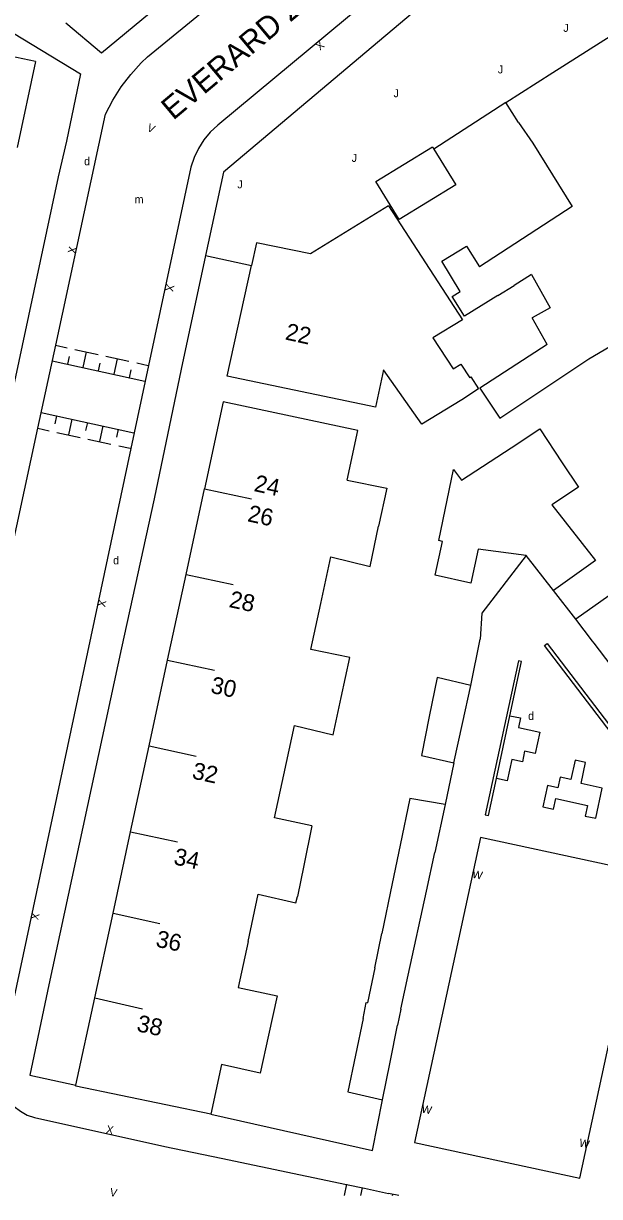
# Model space of a CAD drawing. Extents: x 134999 to 136502, y 457398 to 459002.
# Drawn here: x 135769.7 to 135805.7, y 457399.9 to 457473.2 of the extents above; entities that cross this region are included whole.
import ezdxf

# ---------------------------------------------------------------- set-up
doc = ezdxf.new("R2010")
doc.units = 0
for name, color, linetype in [('RI_DGTB_15', 7, 'Continuous'), ('RI_DGTB_29', 7, 'Continuous'), ('RI_DGTB_30', 7, 'Continuous'), ('RI_DGTB_31', 7, 'Continuous'), ('RI_DGTB_35', 7, 'Continuous'), ('RI_DGTB_36', 7, 'Continuous'), ('RI_DGTB_37', 7, 'Continuous'), ('RI_DGTB_4', 7, 'Continuous'), ('RI_DGTB_43', 7, 'Continuous'), ('RI_DGTB_48', 7, 'Continuous'), ('RI_DGTB_49', 7, 'Continuous'), ('RI_DGTB_5', 7, 'Continuous'), ('RI_DGTB_53', 7, 'Continuous'), ('RI_DGTB_54', 7, 'Continuous'), ('RI_DGTB_6', 7, 'Continuous')]:
    doc.layers.add(name, color=color, linetype=linetype)

msp = doc.modelspace()

# ---------------------------------------------------------------- linework, layer by layer
at = {"layer": 'RI_DGTB_15'}
for p, q in [((135781, 457444.158), (135783.933, 457443.526)), ((135779.845, 457438.802), (135782.778, 457438.17)), ((135778.69, 457433.446), (135781.623, 457432.814)), ((135777.535, 457428.09), (135780.468, 457427.458)), ((135776.38, 457422.734), (135779.313, 457422.102)), ((135775.28, 457417.639), (135778.213, 457417.007)), ((135774.142, 457412.355), (135777.114, 457411.668))]:
    msp.add_line(p, q, dxfattribs=at)
at = {"layer": 'RI_DGTB_31'}
for p, q in [((135771.693, 457453.118), (135772.416, 457452.961)), ((135772.445, 457451.931), (135772.552, 457452.42)), ((135772.899, 457452.856), (135774.347, 457452.541)), ((135773.411, 457451.721), (135773.623, 457452.699)), ((135774.829, 457452.436), (135776.277, 457452.122)), ((135771.48, 457452.141), (135777.271, 457450.883)), ((135774.376, 457451.512), (135774.482, 457452)), ((135775.341, 457451.302), (135775.553, 457452.279)), ((135776.759, 457452.017), (135777.483, 457451.86)), ((135776.306, 457451.092), (135776.412, 457451.581)), ((135770.789, 457448.914), (135776.57, 457447.658)), ((135771.745, 457448.706), (135771.639, 457448.218)), ((135772.71, 457448.497), (135772.498, 457447.52)), ((135773.675, 457448.287), (135773.569, 457447.799)), ((135774.64, 457448.077), (135774.428, 457447.1)), ((135770.579, 457447.937), (135771.291, 457447.782)), ((135771.774, 457447.677), (135773.222, 457447.362)), ((135773.704, 457447.257), (135775.152, 457446.943)), ((135775.605, 457447.868), (135775.499, 457447.379)), ((135775.634, 457446.838), (135776.358, 457446.681)), ((135789.881, 457400.711), (135789.717, 457400)), ((135790.855, 457400.485), (135790.743, 457400)), ((135792.752, 457400), (135792.766, 457400.063))]:
    msp.add_line(p, q, dxfattribs=at)
at = {"layer": 'RI_DGTB_4'}
for p, q in [((135770.444, 457470.839), (135769.287, 457465.463)), ((135779.842, 457438.803), (135780.996, 457444.159)), ((135778.687, 457433.447), (135779.842, 457438.803)), ((135777.533, 457428.09), (135778.687, 457433.447)), ((135776.378, 457422.734), (135777.533, 457428.09)), ((135775.28, 457417.639), (135776.378, 457422.734)), ((135774.142, 457412.355), (135775.28, 457417.639)), ((135772.965, 457406.896), (135774.142, 457412.355)), ((135782.068, 457408.198), (135781.397, 457405.082))]:
    msp.add_line(p, q, dxfattribs=at)
for points in [[(135802.758, 457470.157), (135807.196, 457472.961), (135807.996, 457471.692), (135808.124, 457471.772)], [(135787.621, 457458.827), (135784.238, 457459.507), (135783.93, 457458.103)], [(135792.19, 457451.583), (135791.692, 457449.246), (135782.414, 457451.184), (135783.93, 457458.103)], [(135789.91, 457444.681), (135790.581, 457447.804), (135782.164, 457449.579), (135780.996, 457444.159)], [(135781.397, 457405.082), (135772.953, 457406.84), (135772.965, 457406.896)]]:
    msp.add_lwpolyline(points, dxfattribs=at)
at = {"layer": 'RI_DGTB_48'}
msp.add_line((135781.058, 457458.733), (135783.93, 457458.103), dxfattribs=at)
for points in [[(135799.831, 457468.281), (135795.326, 457465.376)], [(135794.117, 457403.318), (135804.459, 457401.084), (135808.577, 457420.144), (135798.235, 457422.378), (135794.117, 457403.318)]]:
    msp.add_lwpolyline(points, dxfattribs=at)
at = {"layer": 'RI_DGTB_49'}
msp.add_line((135799.235, 457426.06), (135800.082, 457429.98), dxfattribs=at)
for points in [[(135802.251, 457434.355), (135802.417, 457434.482), (135809.863, 457424.73), (135809.697, 457424.603), (135802.251, 457434.355)], [(135800.082, 457429.98), (135800.815, 457433.371), (135800.619, 457433.413), (135798.541, 457423.795), (135798.737, 457423.753), (135799.235, 457426.06)], [(135800.082, 457429.98), (135800.754, 457429.836), (135800.624, 457429.24), (135801.954, 457428.954), (135801.668, 457427.624), (135801.003, 457427.767), (135800.86, 457427.102), (135800.195, 457427.245), (135799.909, 457425.915), (135799.235, 457426.06)], [(135802.137, 457424.287), (135802.802, 457424.144), (135802.945, 457424.809), (135804.931, 457424.379), (135804.788, 457423.714), (135805.453, 457423.571), (135805.857, 457425.449), (135804.527, 457425.735), (135804.813, 457427.065), (135804.156, 457427.206), (135803.896, 457425.996), (135803.231, 457426.139), (135803.088, 457425.474), (135802.423, 457425.617), (135802.137, 457424.287)]]:
    msp.add_lwpolyline(points, dxfattribs=at)
at = {"layer": 'RI_DGTB_5'}
for p, q in [((135770.444, 457470.839), (135767.305, 457471.512)), ((135802.413, 457453.158), (135801.477, 457454.828)), ((135811.869, 457441.453), (135804.196, 457435.999)), ((135805.251, 457434.64), (135804.196, 457435.999))]:
    msp.add_line(p, q, dxfattribs=at)
for points in [[(135799.831, 457468.281), (135802.758, 457470.157)], [(135800.621, 457467.031), (135799.831, 457468.281)], [(135800.621, 457467.031), (135801.511, 457465.741), (135803.981, 457461.783), (135798.191, 457458.021)], [(135801.43, 457457.545), (135800.342, 457456.853)], [(135801.43, 457457.545), (135802.6, 457455.458), (135801.477, 457454.828)], [(135799.321, 457456.221), (135800.342, 457456.853)], [(135802.413, 457453.158), (135798.201, 457450.441), (135799.461, 457448.561), (135805.01, 457452.26), (135808.592, 457454.383), (135809.702, 457452.605)], [(135789.91, 457444.681), (135792.381, 457444.191), (135791.876, 457441.815)], [(135788.257, 457436.989), (135788.882, 457439.894), (135791.341, 457439.301), (135791.876, 457441.815)], [(135790.072, 457433.62), (135787.641, 457434.123), (135788.257, 457436.989)], [(135789.532, 457431.11), (135790.072, 457433.62)], [(135785.955, 457426.276), (135786.618, 457429.362), (135789.031, 457428.781), (135789.532, 457431.11)], [(135787.705, 457423.094), (135785.379, 457423.598), (135785.955, 457426.276)], [(135787.705, 457423.094), (135787.199, 457420.632)], [(135787.199, 457420.632), (135786.8, 457418.687)], [(135783.717, 457415.868), (135784.353, 457418.824), (135786.711, 457418.281), (135786.8, 457418.687)], [(135783.717, 457415.868), (135783.1, 457412.998), (135785.531, 457412.481), (135784.99, 457410.02)], [(135784.99, 457410.02), (135784.471, 457407.651), (135782.068, 457408.198)]]:
    msp.add_lwpolyline(points, dxfattribs=at)
at = {"layer": 'RI_DGTB_53'}
msp.add_line((135793.146, 457400), (135792.491, 457400.131), dxfattribs=at)
for points in [[(135808.124, 457471.772), (135804.364, 457480.824), (135802.476, 457481.021), (135782.174, 457463.931), (135781.058, 457458.733)], [(135782.041, 457402.331), (135789.879, 457400.702)], [(135789.879, 457400.702), (135790.991, 457400.471)]]:
    msp.add_lwpolyline(points, dxfattribs=at)
at = {"layer": 'RI_DGTB_54'}
for p, q in [((135804.196, 457435.999), (135802.8, 457437.797)), ((135797.64, 457431.861), (135798.216, 457434.759)), ((135796.587, 457427.032), (135796.035, 457424.436)), ((135790.991, 457400.471), (135792.491, 457400.131))]:
    msp.add_line(p, q, dxfattribs=at)
for points in [[(135799.452, 457492.044), (135787.582, 457482.125), (135779.247, 457475.275), (135777.568, 457473.847), (135774.564, 457471.363), (135772.322, 457473.242)], [(135771.698, 457453.117), (135774.81, 457467.559), (135775.27, 457468.426), (135775.798, 457469.253), (135776.393, 457470.034), (135777.048, 457470.764), (135777.428, 457471.136), (135788.968, 457480.592), (135797.642, 457487.905)], [(135801.483, 457483.195), (135781.823, 457466.861), (135781.36, 457466.43), (135780.954, 457465.944), (135780.613, 457465.41), (135780.342, 457464.838), (135780.145, 457464.237), (135777.5, 457451.856)], [(135767.305, 457471.512), (135767.762, 457473.387), (135773.255, 457470.08), (135772.365, 457465.872), (135771.858, 457463.633), (135769.607, 457453.102), (135767.788, 457444.691), (135767.362, 457442.547), (135765.517, 457434.084), (135763.031, 457422.341), (135761.561, 457415.612), (135749.811, 457418.018), (135743.077, 457419.526), (135744.02, 457424.197)], [(135781.058, 457458.733), (135779.533, 457451.623), (135777.841, 457443.515), (135775.811, 457434.216), (135771.271, 457413.158), (135770.075, 457407.518), (135772.965, 457406.896)], [(135770.581, 457447.936), (135771.698, 457453.117)], [(135777.5, 457451.856), (135776.393, 457446.674)], [(135760.251, 457400), (135770.581, 457447.936)], [(135776.393, 457446.674), (135768.177, 457408.222), (135768.141, 457407.736), (135768.185, 457407.25), (135768.307, 457406.778), (135768.505, 457406.333), (135768.773, 457405.925), (135769.103, 457405.567), (135769.488, 457405.268), (135769.917, 457405.035), (135770.369, 457404.878), (135778.518, 457403.061), (135782.041, 457402.331)], [(135801.104, 457439.981), (135798.32, 457436.39), (135798.216, 457434.759)], [(135781.397, 457405.082), (135791.502, 457402.817), (135792.124, 457405.982)]]:
    msp.add_lwpolyline(points, dxfattribs=at)
at = {"layer": 'RI_DGTB_6'}
for p, q in [((135802.8, 457437.797), (135801.104, 457439.981)), ((135805.437, 457439.671), (135802.8, 457437.797)), ((135796.035, 457424.436), (135795.387, 457421.429)), ((135793.229, 457421.896), (135792.73, 457419.497)), ((135791.64, 457414.223), (135792.086, 457416.383)), ((135793.269, 457411.654), (135793.053, 457410.639))]:
    msp.add_line(p, q, dxfattribs=at)
for points in [[(135796.697, 457463.139), (135793.168, 457460.976), (135791.708, 457463.357), (135795.238, 457465.52), (135795.326, 457465.376)], [(135795.326, 457465.376), (135796.697, 457463.139)], [(135792.498, 457461.836), (135787.621, 457458.827)], [(135792.498, 457461.836), (135797.111, 457454.701), (135795.268, 457453.579)], [(135799.321, 457456.221), (135797.239, 457454.932), (135796.478, 457456.174), (135796.979, 457456.482), (135795.827, 457458.362), (135797.38, 457459.313), (135798.191, 457458.021)], [(135795.268, 457453.579), (135796.537, 457451.638), (135797.01, 457451.947), (135797.57, 457451.09), (135797.644, 457451.139), (135798.127, 457450.401), (135797.084, 457449.719)], [(135797.084, 457449.719), (135794.584, 457448.196), (135792.19, 457451.583)], [(135800.153, 457446.707), (135801.943, 457447.898), (135803.356, 457445.775)], [(135797.051, 457444.692), (135800.153, 457446.707)], [(135803.356, 457445.775), (135804.364, 457444.26), (135802.706, 457443.157)], [(135795.876, 457440.866), (135795.641, 457440.917), (135796.551, 457445.351), (135797.051, 457444.692)], [(135802.706, 457443.157), (135805.437, 457439.671)], [(135798.095, 457440.378), (135797.631, 457438.268), (135795.414, 457438.756), (135795.876, 457440.866)], [(135801.104, 457439.981), (135798.095, 457440.378)], [(135807.811, 457431.291), (135805.351, 457434.511), (135805.251, 457434.64)], [(135797.64, 457431.861), (135795.542, 457432.355), (135795.046, 457429.926)], [(135797.126, 457429.502), (135797.64, 457431.861)], [(135795.046, 457429.926), (135794.551, 457427.498), (135796.587, 457427.032)], [(135796.587, 457427.032), (135797.126, 457429.502)], [(135796.035, 457424.436), (135793.832, 457424.797), (135793.229, 457421.896)], [(135794.863, 457419.01), (135795.387, 457421.429)], [(135792.73, 457419.497), (135792.086, 457416.383)], [(135793.726, 457413.763), (135794.863, 457419.01)], [(135791.64, 457414.223), (135791.189, 457412.045)], [(135793.269, 457411.654), (135793.726, 457413.763)], [(135790.909, 457411.074), (135791.109, 457412.06), (135791.189, 457412.045)], [(135790.909, 457411.074), (135790.434, 457408.776)], [(135792.592, 457408.33), (135793.053, 457410.639)], [(135790.434, 457408.776), (135789.959, 457406.477), (135792.124, 457405.982)], [(135792.124, 457405.982), (135792.592, 457408.33)]]:
    msp.add_lwpolyline(points, dxfattribs=at)

# ---------------------------------------------------------------- texts
at = {"layer": 'RI_DGTB_29'}
for p in [(135773.47, 457464.362), (135775.284, 457439.433), (135801.221, 457429.716)]:
    msp.add_text('d', height=0.5, dxfattribs=at).set_placement(p)
at = {"layer": 'RI_DGTB_30'}
for s, height, rotation, p in [('X', 0.499, 219.71835, (135788.224, 457472.178)), ('V', 0.5, 335.54675, (135777.358, 457466.533)), ('X', 0.499, 77.88554, (135772.93, 457458.797)), ('X', 0.499, 257.88554, (135778.63, 457456.967)), ('X', 0.499, 257.94122, (135774.383, 457437.269)), ('W', 0.5, 347.81082, (135797.693, 457419.867)), ('X', 0.499, 257.94122, (135770.206, 457417.716)), ('W', 0.5, 347.81082, (135794.525, 457405.206)), ('X', 0.499, 348.57343, (135774.816, 457403.913)), ('W', 0.5, 347.81082, (135804.379, 457403.077)), ('V', 0.499, 348.57343, (135775.041, 457399.995))]:
    msp.add_text(s, height=height, rotation=rotation, dxfattribs=at).set_placement(p)
at = {"layer": 'RI_DGTB_31'}
for p in [(135803.422, 457472.695), (135799.33, 457470.099), (135792.81, 457468.611), (135790.192, 457464.573), (135783.05, 457462.919)]:
    msp.add_text('J', height=0.5, dxfattribs=at).set_placement(p)
at = {"layer": 'RI_DGTB_35'}
for s, rotation, p in [('22', 347.6414, (135785.991, 457453.487)), ('24', 347.8417, (135784.039, 457444.017)), ('38', 347.8393, (135776.71, 457410.281))]:
    msp.add_text(s, height=1.054, rotation=rotation, dxfattribs=at).set_placement(p)
at = {"layer": 'RI_DGTB_36'}
for s, p in [('26', (135783.633, 457442.13)), ('28', (135782.479, 457436.774)), ('30', (135781.326, 457431.417)), ('32', (135780.17, 457426.062)), ('34', (135779.016, 457420.705)), ('36', (135777.9, 457415.565))]:
    msp.add_text(s, height=1.054, rotation=347.8393, dxfattribs=at).set_placement(p)
at = {"layer": 'RI_DGTB_37'}
msp.add_text('EVERARD ZOUDENBALCHSTRAAT', height=1.4, rotation=39.97262, dxfattribs=at).set_placement((135779.041, 457467.135))
at = {"layer": 'RI_DGTB_43'}
msp.add_text('m', height=0.5, dxfattribs=at).set_placement((135776.631, 457461.983))

doc.saveas('drawing.dxf')
